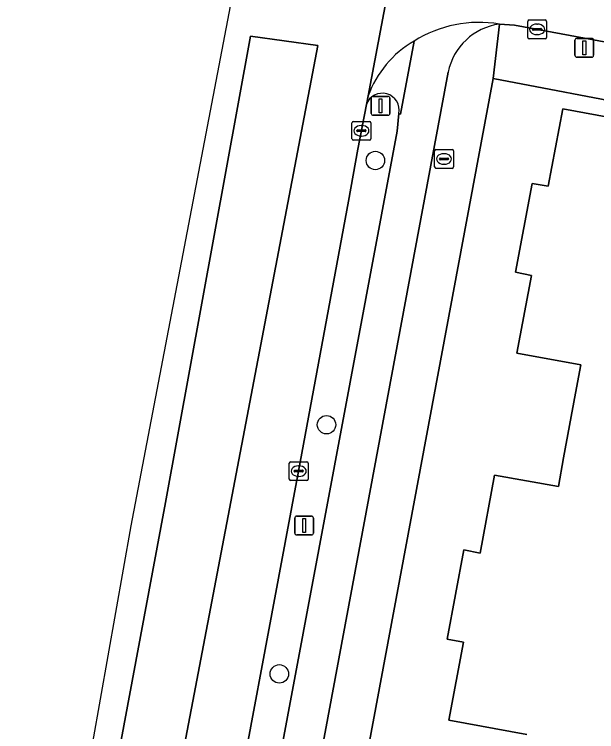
# Model space of a CAD drawing. Extents: x 161692 to 162379, y 380760 to 381678.
# Drawn here: x 161784.64 to 161815.55, y 381375.28 to 381413.37 of the extents above; entities that cross this region are included whole.
import ezdxf

# ---------------------------------------------------------------- set-up
doc = ezdxf.new("R2010")
doc.units = 0
for name, color, linetype in [('IMGEO_Berm_groen', 7, 'Continuous'), ('IMGEO_Boom', 7, 'Continuous'), ('IMGEO_Brandkraan', 7, 'Continuous'), ('IMGEO_Erf', 7, 'Continuous'), ('IMGEO_Fietspad_open', 7, 'Continuous'), ('IMGEO_Kolk', 7, 'Continuous'), ('IMGEO_Lichtmast', 7, 'Continuous'), ('IMGEO_OVBaan_gesloten', 7, 'Continuous'), ('IMGEO_Pand', 7, 'Continuous'), ('IMGEO_Rijbaan_lokaal_open', 7, 'Continuous'), ('IMGEO_Rijbaan_regionaal_gesloten', 7, 'Continuous'), ('IMGEO_Verkeerseiland_gesloten', 7, 'Continuous'), ('IMGEO_Voetpad_open', 7, 'Continuous')]:
    doc.layers.add(name, color=color, linetype=linetype)

msp = doc.modelspace()

# ---------------------------------------------------------------- linework, layer by layer
at = {"layer": 'IMGEO_Berm_groen'}
for points in [[(161803.329, 381408.577), (161802.88, 381406.207), (161802.374, 381403.439), (161799.73, 381389.111), (161795.42, 381366.1), (161794.836, 381363.042), (161796.643, 381362.738), (161804.964, 381407.167)], [(161804.964, 381407.167), (161805.052, 381408.103)]]:
    msp.add_lwpolyline(points, dxfattribs=at)
msp.add_arc((161804.174, 381408.281), 0.896, 348.5672, 160.6695, dxfattribs=at)
at = {"layer": 'IMGEO_Boom'}
for centre in [(161803.806, 381405.605), (161801.211, 381391.571), (161798.705, 381378.344)]:
    msp.add_circle(centre, 0.489, dxfattribs=at)
at = {"layer": 'IMGEO_Brandkraan'}
for p, q in [((161806.949, 381405.262), (161806.949, 381406.114)), ((161807.024, 381406.188), (161807.876, 381406.188)), ((161807.95, 381406.114), (161807.95, 381405.262)), ((161807.208, 381405.682), (161807.208, 381405.694)), ((161807.646, 381405.645), (161807.248, 381405.645)), ((161807.251, 381405.731), (161807.649, 381405.731)), ((161807.437, 381405.968), (161807.462, 381405.968)), ((161807.692, 381405.694), (161807.692, 381405.682)), ((161807.46, 381405.408), (161807.435, 381405.408)), ((161807.876, 381405.188), (161807.024, 381405.188))]:
    msp.add_line(p, q, dxfattribs=at)
for points in [[(161806.949, 381405.262), (161806.949, 381406.114)], [(161807.024, 381406.188), (161807.876, 381406.188)], [(161807.95, 381406.114), (161807.95, 381405.262)], [(161807.876, 381405.188), (161807.024, 381405.188)]]:
    msp.add_lwpolyline(points, dxfattribs=at)
for centre, radius, start, end in [((161807.026, 381406.112), 0.0765, 91.552, 178.448), ((161807.026, 381406.112), 0.0765, 91.552, 178.448), ((161807.874, 381406.112), 0.0765, 1.552, 88.448), ((161807.874, 381406.112), 0.0765, 1.552, 88.448), ((161807.248, 381405.691), 0.0403, 85.8775, 175.7526), ((161807.245, 381405.681), 0.0366, 178.938, 274.7102), ((161807.649, 381405.688), 0.043, 264.8664, 352.4533), ((161807.653, 381405.693), 0.0386, 1.7309, 96.639), ((161807.026, 381405.264), 0.0765, 181.552, 268.448), ((161807.026, 381405.264), 0.0765, 181.552, 268.448), ((161807.874, 381405.264), 0.0765, 271.552, 358.448), ((161807.874, 381405.264), 0.0765, 271.552, 358.448)]:
    msp.add_arc(centre, radius, start, end, dxfattribs=at)
for centre, major_axis, ratio, start_param, end_param in [((161807.436, 381405.688), (-0.387, 0.002), 0.722429, 4.712389, 7.853982), ((161807.461, 381405.688), (-0.39, 0.002), 0.717154, 1.570796, 4.712389)]:
    msp.add_ellipse(centre, major_axis=major_axis, ratio=ratio, start_param=start_param, end_param=end_param, dxfattribs=at)
at = {"layer": 'IMGEO_Erf'}
msp.add_lwpolyline([(161811.849, 381375.116), (161807.713, 381375.885), (161808.483, 381380.022), (161807.616, 381380.184), (161808.502, 381384.925), (161809.373, 381384.759), (161810.128, 381388.893), (161813.521, 381388.295), (161813.802, 381389.82), (161814.434, 381393.258), (161814.71, 381394.759), (161811.313, 381395.37), (161812.095, 381399.496), (161811.249, 381399.67), (161812.131, 381404.391), (161812.981, 381404.236), (161813.753, 381408.345), (161817.88, 381407.587), (161818.037, 381408.433), (161810.056, 381409.956), (161802.946, 381371.822)], dxfattribs=at)
at = {"layer": 'IMGEO_Fietspad_open'}
msp.add_lwpolyline([(161805.858, 381411.948), (161805.14, 381408.057), (161805.052, 381408.103), (161804.964, 381407.167), (161796.643, 381362.738), (161794.836, 381363.042), (161793.862, 381357.893), (161795.686, 381357.544), (161793.173, 381344.238), (161795.276, 381343.812), (161807.664, 381410.289)], dxfattribs=at)
for centre, radius, start, end in [((161809.312, 381406.418), 6.52, 80.4795, 121.9848), ((161810.83, 381409.648), 3.23, 97.8229, 168.5573)]:
    msp.add_arc(centre, radius, start, end, dxfattribs=at)
at = {"layer": 'IMGEO_Kolk'}
for p, q in [((161811.893, 381412.142), (161811.893, 381412.994)), ((161811.968, 381413.068), (161812.82, 381413.068)), ((161812.381, 381412.848), (161812.406, 381412.848)), ((161812.894, 381412.994), (161812.894, 381412.142)), ((161812.152, 381412.562), (161812.152, 381412.574)), ((161812.59, 381412.525), (161812.192, 381412.525)), ((161812.195, 381412.611), (161812.593, 381412.611)), ((161812.636, 381412.574), (161812.636, 381412.562)), ((161812.82, 381412.068), (161811.968, 381412.068)), ((161812.404, 381412.288), (161812.379, 381412.288)), ((161802.564, 381406.758), (161802.564, 381407.61)), ((161802.639, 381407.684), (161803.491, 381407.684)), ((161803.565, 381407.61), (161803.565, 381406.758)), ((161802.823, 381407.178), (161802.823, 381407.19)), ((161803.261, 381407.141), (161802.863, 381407.141)), ((161802.866, 381407.227), (161803.264, 381407.227)), ((161803.052, 381407.464), (161803.077, 381407.464)), ((161803.307, 381407.19), (161803.307, 381407.178)), ((161803.075, 381406.904), (161803.05, 381406.904)), ((161803.491, 381406.684), (161802.639, 381406.684)), ((161799.309, 381389.611), (161800.161, 381389.611)), ((161799.234, 381388.685), (161799.234, 381389.537)), ((161799.722, 381389.391), (161799.747, 381389.391)), ((161800.235, 381389.537), (161800.235, 381388.685)), ((161799.493, 381389.105), (161799.493, 381389.117)), ((161799.931, 381389.068), (161799.533, 381389.068)), ((161799.536, 381389.154), (161799.934, 381389.154)), ((161799.745, 381388.831), (161799.72, 381388.831)), ((161799.977, 381389.117), (161799.977, 381389.105)), ((161800.161, 381388.611), (161799.309, 381388.611))]:
    msp.add_line(p, q, dxfattribs=at)
for points in [[(161811.893, 381412.142), (161811.893, 381412.994)], [(161811.968, 381413.068), (161812.82, 381413.068)], [(161812.894, 381412.994), (161812.894, 381412.142)], [(161812.82, 381412.068), (161811.968, 381412.068)], [(161802.564, 381406.758), (161802.564, 381407.61)], [(161802.639, 381407.684), (161803.491, 381407.684)], [(161803.565, 381407.61), (161803.565, 381406.758)], [(161803.491, 381406.684), (161802.639, 381406.684)], [(161799.309, 381389.611), (161800.161, 381389.611)], [(161799.234, 381388.685), (161799.234, 381389.537)], [(161800.235, 381389.537), (161800.235, 381388.685)], [(161800.161, 381388.611), (161799.309, 381388.611)]]:
    msp.add_lwpolyline(points, dxfattribs=at)
for centre, radius, start, end in [((161811.97, 381412.992), 0.0765, 91.552, 178.448), ((161811.97, 381412.992), 0.0765, 91.552, 178.448), ((161812.818, 381412.992), 0.0765, 1.552, 88.448), ((161812.818, 381412.992), 0.0765, 1.552, 88.448), ((161812.192, 381412.571), 0.0403, 85.8775, 175.7526), ((161812.189, 381412.561), 0.0366, 178.938, 274.7102), ((161812.593, 381412.568), 0.043, 264.8664, 352.4533), ((161812.597, 381412.573), 0.0386, 1.7309, 96.639), ((161811.97, 381412.144), 0.0765, 181.552, 268.448), ((161811.97, 381412.144), 0.0765, 181.552, 268.448), ((161812.818, 381412.144), 0.0765, 271.552, 358.448), ((161812.818, 381412.144), 0.0765, 271.552, 358.448), ((161802.641, 381407.608), 0.0765, 91.552, 178.448), ((161802.641, 381407.608), 0.0765, 91.552, 178.448), ((161803.489, 381407.608), 0.0765, 1.552, 88.448), ((161803.489, 381407.608), 0.0765, 1.552, 88.448), ((161802.863, 381407.187), 0.0403, 85.8775, 175.7526), ((161802.86, 381407.177), 0.0366, 178.938, 274.7102), ((161803.264, 381407.184), 0.043, 264.8664, 352.4533), ((161803.268, 381407.189), 0.0386, 1.7309, 96.639), ((161802.641, 381406.76), 0.0765, 181.552, 268.448), ((161802.641, 381406.76), 0.0765, 181.552, 268.448), ((161803.489, 381406.76), 0.0765, 271.552, 358.448), ((161803.489, 381406.76), 0.0765, 271.552, 358.448), ((161799.311, 381389.535), 0.0765, 91.552, 178.448), ((161799.311, 381389.535), 0.0765, 91.552, 178.448), ((161800.159, 381389.535), 0.0765, 1.552, 88.448), ((161800.159, 381389.535), 0.0765, 1.552, 88.448), ((161799.533, 381389.114), 0.0403, 85.8775, 175.7526), ((161799.53, 381389.104), 0.0366, 178.938, 274.7102), ((161799.934, 381389.111), 0.043, 264.8664, 352.4533), ((161799.938, 381389.116), 0.0386, 1.7309, 96.639), ((161799.311, 381388.687), 0.0765, 181.552, 268.448), ((161799.311, 381388.687), 0.0765, 181.552, 268.448), ((161800.159, 381388.687), 0.0765, 271.552, 358.448), ((161800.159, 381388.687), 0.0765, 271.552, 358.448)]:
    msp.add_arc(centre, radius, start, end, dxfattribs=at)
for centre, major_axis, ratio, start_param, end_param in [((161812.38, 381412.568), (-0.387, 0.002), 0.722429, 4.712389, 7.853982), ((161812.405, 381412.568), (-0.39, 0.002), 0.717154, 1.570796, 4.712389), ((161803.051, 381407.184), (-0.387, 0.002), 0.722429, 4.712389, 7.853982), ((161803.076, 381407.184), (-0.39, 0.002), 0.717154, 1.570796, 4.712389), ((161799.721, 381389.111), (-0.387, 0.002), 0.722429, 4.712389, 7.853982), ((161799.746, 381389.111), (-0.39, 0.002), 0.717154, 1.570796, 4.712389)]:
    msp.add_ellipse(centre, major_axis=major_axis, ratio=ratio, start_param=start_param, end_param=end_param, dxfattribs=at)
at = {"layer": 'IMGEO_Lichtmast'}
for p, q in [((161814.502, 381412.091), (161815.292, 381412.091)), ((161815.292, 381412.091), (161814.502, 381412.091)), ((161814.402, 381411.191), (161814.402, 381411.991)), ((161814.402, 381411.991), (161814.402, 381411.191)), ((161815.392, 381411.991), (161815.392, 381411.191)), ((161815.392, 381411.191), (161815.392, 381411.991)), ((161815.292, 381411.091), (161814.502, 381411.091)), ((161814.502, 381411.091), (161815.292, 381411.091)), ((161803.585, 381408.107), (161803.585, 381408.907)), ((161803.585, 381408.907), (161803.585, 381408.107)), ((161803.685, 381409.007), (161804.475, 381409.007)), ((161804.475, 381409.007), (161803.685, 381409.007)), ((161804.575, 381408.907), (161804.575, 381408.107)), ((161804.575, 381408.107), (161804.575, 381408.907)), ((161804.475, 381408.007), (161803.685, 381408.007)), ((161803.685, 381408.007), (161804.475, 381408.007)), ((161799.529, 381385.819), (161799.529, 381386.619)), ((161799.529, 381386.619), (161799.529, 381385.819)), ((161799.629, 381386.719), (161800.419, 381386.719)), ((161800.419, 381386.719), (161799.629, 381386.719)), ((161800.519, 381386.619), (161800.519, 381385.819)), ((161800.519, 381385.819), (161800.519, 381386.619)), ((161800.419, 381385.719), (161799.629, 381385.719)), ((161799.629, 381385.719), (161800.419, 381385.719))]:
    msp.add_line(p, q, dxfattribs=at)
for points in [[(161814.822, 381411.966), (161814.972, 381411.966), (161814.972, 381411.216), (161814.822, 381411.216), (161814.822, 381411.966)], [(161804.005, 381408.882), (161804.155, 381408.882), (161804.155, 381408.132), (161804.005, 381408.132), (161804.005, 381408.882)], [(161799.949, 381386.594), (161800.099, 381386.594), (161800.099, 381385.844), (161799.949, 381385.844), (161799.949, 381386.594)]]:
    msp.add_lwpolyline(points, dxfattribs=at)
for centre, start, end in [((161814.502, 381411.991), 90, 180), ((161814.502, 381411.991), 90, 180), ((161815.292, 381411.991), 0, 90), ((161815.292, 381411.991), 360, 90), ((161814.502, 381411.191), 180, 270), ((161814.502, 381411.191), 180, 270), ((161815.292, 381411.191), 270, 0), ((161815.292, 381411.191), 270, 0), ((161803.685, 381408.907), 90, 180), ((161803.685, 381408.907), 90, 180), ((161804.475, 381408.907), 0, 90), ((161804.475, 381408.907), 360, 90), ((161803.685, 381408.107), 180, 270), ((161803.685, 381408.107), 180, 270), ((161804.475, 381408.107), 270, 0), ((161804.475, 381408.107), 270, 0), ((161799.629, 381386.619), 90, 180), ((161799.629, 381386.619), 90, 180), ((161800.419, 381386.619), 0, 90), ((161800.419, 381386.619), 360, 90), ((161799.629, 381385.819), 180, 270), ((161799.629, 381385.819), 180, 270), ((161800.419, 381385.819), 270, 0), ((161800.419, 381385.819), 270, 0)]:
    msp.add_arc(centre, 0.1, start, end, dxfattribs=at)
at = {"layer": 'IMGEO_OVBaan_gesloten'}
msp.add_lwpolyline([(161787.923, 381343.771), (161792.667, 381369.279), (161800.748, 381411.707), (161797.183, 381412.205), (161792.662, 381387.441), (161784.65, 381344.468)], close=True, dxfattribs=at)
at = {"layer": 'IMGEO_Pand'}
msp.add_lwpolyline([(161817.88, 381407.587), (161813.753, 381408.345), (161812.981, 381404.236), (161812.131, 381404.391), (161811.249, 381399.67), (161812.095, 381399.496), (161811.313, 381395.37), (161814.71, 381394.759), (161814.434, 381393.258), (161813.802, 381389.82), (161813.521, 381388.295), (161810.128, 381388.893), (161809.373, 381384.759), (161808.502, 381384.925), (161807.616, 381380.184), (161808.483, 381380.022), (161807.713, 381375.885), (161811.849, 381375.116)], dxfattribs=at)
at = {"layer": 'IMGEO_Rijbaan_lokaal_open'}
for points in [[(161806.318, 381424.433), (161803.415, 381409.031)], [(161810.39, 381412.848), (161811.187, 381412.793), (161817.386, 381411.635), (161829.641, 381409.382), (161834.085, 381408.571), (161845.256, 381406.597)]]:
    msp.add_lwpolyline(points, dxfattribs=at)
for centre, radius, start, end in [((161809.312, 381406.418), 6.52, 80.4795, 121.9848), ((161808.667, 381407.114), 5.591, 120.1618, 159.9456)]:
    msp.add_arc(centre, radius, start, end, dxfattribs=at)
at = {"layer": 'IMGEO_Rijbaan_regionaal_gesloten'}
for points in [[(161836.309, 381621.2), (161836.783, 381629.067), (161835.772, 381629.362), (161831.886, 381604.233), (161831.216, 381599.902), (161813.475, 381504.752), (161790.829, 381386.201), (161781.032, 381330.976), (161779.709, 381323.516)], [(161790.595, 381339.692), (161790.683, 381340.84), (161791.197, 381343.554), (161791.671, 381346.043), (161793.862, 381357.893), (161794.836, 381363.042), (161795.42, 381366.1), (161799.73, 381389.111), (161802.374, 381403.439), (161802.88, 381406.207), (161803.329, 381408.577), (161803.415, 381409.031), (161806.318, 381424.433)]]:
    msp.add_lwpolyline(points, dxfattribs=at)
msp.add_lwpolyline([(161800.748, 381411.707), (161792.667, 381369.279), (161787.923, 381343.771), (161784.65, 381344.468), (161792.662, 381387.441), (161797.183, 381412.205)], close=True, dxfattribs=at)
at = {"layer": 'IMGEO_Verkeerseiland_gesloten'}
for points in [[(161805.052, 381408.103), (161805.14, 381408.057), (161805.858, 381411.948)], [(161803.415, 381409.031), (161803.329, 381408.577)]]:
    msp.add_lwpolyline(points, dxfattribs=at)
for centre, radius, start, end in [((161808.667, 381407.114), 5.591, 120.1618, 159.9456), ((161804.174, 381408.281), 0.896, 348.5672, 160.6695)]:
    msp.add_arc(centre, radius, start, end, dxfattribs=at)
at = {"layer": 'IMGEO_Voetpad_open'}
for points in [[(161845.256, 381406.597), (161845.177, 381406.147), (161834.002, 381408.096), (161834.085, 381408.571), (161829.641, 381409.382), (161817.386, 381411.635), (161811.187, 381412.793), (161810.39, 381412.848), (161810.056, 381409.956), (161818.037, 381408.433), (161822.784, 381407.574), (161833.496, 381405.606), (161833.522, 381405.73), (161838.742, 381404.745)], [(161810.056, 381409.956), (161810.39, 381412.848)], [(161807.664, 381410.289), (161795.276, 381343.812), (161794.32, 381338.986), (161793.853, 381336.576)], [(161796.391, 381332.97), (161796.664, 381332.937), (161796.224, 381336.573), (161802.946, 381371.822), (161810.056, 381409.956)]]:
    msp.add_lwpolyline(points, dxfattribs=at)
msp.add_arc((161810.83, 381409.648), 3.23, 97.8229, 168.5573, dxfattribs=at)

doc.saveas('drawing.dxf')
